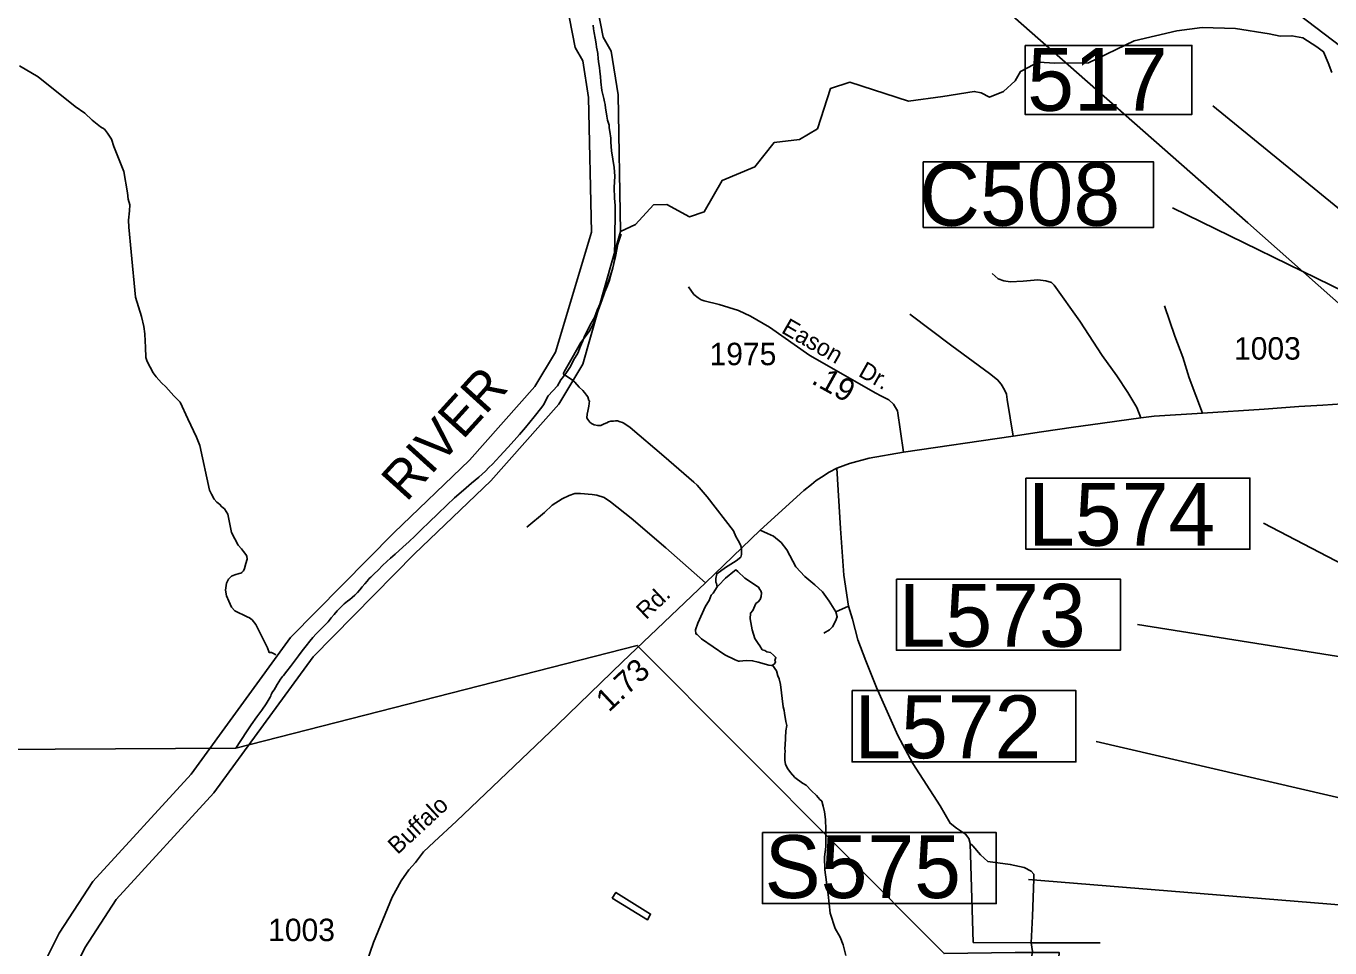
# Model space of a CAD drawing. Extents: x 2082433 to 2279600, y 546599 to 755198.
# Drawn here: x 2197197 to 2204457, y 650494 to 655628 of the extents above; entities that cross this region are included whole.
import ezdxf

# ---------------------------------------------------------------- set-up
doc = ezdxf.new("R2010")
doc.units = 0
for name, color, linetype in [('Exist Boundary Political Fire Districts', 7, 'Continuous'), ('Exist Hydrographic Creek Single Shore', 7, 'Continuous'), ('Exist Hydrographic Misc Water Feature', 7, 'Continuous'), ('Exist Hydrographic River Shore', 7, 'Continuous'), ('Exist Hydrographic River Shore Label', 7, 'Continuous'), ('Exist Road Non-System Type 51', 7, 'Continuous'), ('Exist Road Primary US Divided Attributed', 7, 'Continuous'), ('Exist Road Primary US Structure Cantilever Sign Number Label', 7, 'Continuous'), ('Exist Road Primary US Structure Ovrhead Sign Number Label', 7, 'Continuous'), ('Exist Road Secondary Mileage Hundredths English Label', 7, 'Continuous'), ('Exist Road Secondary Structure Culvert Number Label', 7, 'Continuous'), ('Exist Road Secondary Structure Standard Bridge Number Label', 7, 'Continuous'), ('Exist Road Secondary Type 51 Attributed', 7, 'Continuous'), ('Exist Road Secondary Type 51 Label', 7, 'Continuous'), ('Exist Road Secondary Type 51 Number Label', 7, 'Continuous'), ('Exist Utilities Electrical Transmission Line', 7, 'Continuous')]:
    doc.layers.add(name, color=color, linetype=linetype)

msp = doc.modelspace()

# ---------------------------------------------------------------- linework, layer by layer
at = {"layer": 'Exist Boundary Political Fire Districts'}
for points in [[(2200353.8, 655634), (2200356.9, 655612.6), (2200360.6, 655590.3), (2200364.9, 655560.7), (2200370.2, 655530), (2200373.5, 655511.5), (2200376.6, 655493.7), (2200379.5, 655475.2), (2200383.1, 655446.2), (2200386.4, 655418.3), (2200389.3, 655397.2), (2200392.2, 655375.6), (2200395.2, 655347.1), (2200397.9, 655317.5), (2200398.9, 655301.4), (2200400.2, 655285.9), (2200402.4, 655269.9), (2200407.5, 655246.4), (2200413.5, 655224), (2200418, 655206.9), (2200420.7, 655191.5), (2200423.3, 655171.3), (2200426.2, 655149.7), (2200430.3, 655126.4), (2200434.4, 655104.8), (2200443, 655076.8), (2200443.2, 655061.2), (2200446.5, 655040.7), (2200453.1, 655004.4), (2200452.7, 654981.9), (2200456.8, 654933.4), (2200463.9, 654887.6), (2200471.7, 654840.7), (2200474.8, 654792.6), (2200471.7, 654729.2), (2200474, 654668.8), (2200476.7, 654628.6), (2200476.7, 654588.1), (2200476.4, 654543.1), (2200474.8, 654496.4), (2200474.8, 654422.3), (2200472.8, 654368.8), (2200473, 654324.1), (2200463.7, 654281), (2200452.7, 654243.1), (2200442.8, 654208.3), (2200429.9, 654174.3), (2200414.7, 654135.7), (2200396.1, 654086.9), (2200375.8, 654046.5), (2200362.4, 654004.5), (2200337.8, 653963.5), (2200304.8, 653895.8), (2200296.8, 653875), (2200283.3, 653845.7), (2200268.9, 653807.3), (2200245.8, 653767.7), (2200228.9, 653731.3), (2200201.7, 653692.7), (2200175.2, 653658.7)], [(2200175.2, 653658.7), (2200154.9, 653624.9), (2200103.7, 653568.3), (2200077.4, 653517.8), (2200069, 653506.6), (2200026.6, 653452.1), (2199978.2, 653392.8), (2199945, 653354.3), (2199914.2, 653320.5), (2199879.3, 653281.9), (2199834.4, 653232.1), (2199794.2, 653188.6), (2199774.3, 653168.9), (2199754.7, 653149.5), (2199717.3, 653116.1), (2199676.7, 653081.5), (2199632, 653043.1), (2199583.2, 652999.8), (2199540.2, 652960.1), (2199489.5, 652912.2), (2199440.5, 652864.9), (2199399.3, 652824.4), (2199361.8, 652787.8), (2199329.8, 652757.9), (2199293.9, 652725.6), (2199251.5, 652687.8), (2199226, 652665.6), (2199204.9, 652646.7), (2199180.9, 652623), (2199158, 652597), (2199134.8, 652576.7), (2199115.9, 652558.7), (2199107.9, 652550.7), (2199095.2, 652536.6), (2199082.5, 652521.5), (2199068.1, 652504.3), (2199054.4, 652488.1), (2199041.9, 652474.2), (2199026.5, 652458.6), (2199012.2, 652445.5), (2198999.3, 652434.9), (2198986.9, 652425.3), (2198968.7, 652409.9), (2198950, 652392.3), (2198929.7, 652371.6), (2198911.5, 652350.9), (2198896.5, 652331.7), (2198879.1, 652310.6), (2198855.3, 652285.4), (2198833, 652264), (2198812.2, 652243.5), (2198794.2, 652223.6), (2198776, 652201.7), (2198756.3, 652177.1), (2198733.5, 652147.7), (2198713.8, 652121), (2198691.1, 652090.4), (2198668.7, 652061.1), (2198649, 652035.7), (2198629.7, 652011.8), (2198624.4, 652005.4), (2198619.3, 651998.7), (2198613.5, 651991), (2198603.7, 651975.6), (2198595.7, 651960.9), (2198585.7, 651943.8), (2198578.1, 651932.2), (2198571.5, 651922.4), (2198565.8, 651912.9), (2198562.3, 651906.1), (2198558.8, 651898.9), (2198555.3, 651891.3), (2198533.8, 651853.2), (2198509.8, 651819), (2198481.7, 651780.1), (2198450.7, 651735.7), (2198423.5, 651697.2), (2198364, 651606.3)], [(2205994.2, 646769.8), (2202889.3, 649879.3), (2202919.4, 650076.8), (2202934.4, 650258.4), (2202948.8, 650469.4), (2202703.5, 650468.9), (2202308.2, 650462.7), (2200599.5, 652178.8), (2198364, 651606.3)], [(2198364, 651606.3), (2193331.4, 651578.6)]]:
    msp.add_lwpolyline(points, dxfattribs=at)
at = {"layer": 'Exist Hydrographic Creek Single Shore'}
msp.add_lwpolyline([(2200507, 654484.7), (2200589.9, 654522.6), (2200689.9, 654632.1), (2200765, 654633.9), (2200889.9, 654565.7), (2200972.9, 654593.6), (2201071.9, 654768.7), (2201254.9, 654843.7), (2201361.9, 654979.3), (2201503, 654996.1), (2201602.8, 655056.3), (2201675.8, 655281.2), (2201783.9, 655315.1), (2202109.9, 655210), (2202301, 655235.7), (2202476.3, 655263.9), (2202514.4, 655255.5), (2202561, 655232.9), (2202638.7, 655263.9), (2202703.6, 655323.2), (2202734.7, 655375.5), (2202808.1, 655415), (2202836.3, 655426.3), (2202925.2, 655422.1), (2203111.6, 655423.5), (2203367.1, 655546.3), (2203604.3, 655601.3), (2203745.5, 655621.1), (2203931.8, 655614.1), (2204118.2, 655585.8), (2204180.3, 655571.7), (2204245.2, 655574.5), (2204305.9, 655562.5), (2204383.6, 655512.4), (2204421, 655484.9), (2204447.5, 655423.5), (2204467.2, 655369.1)], dxfattribs=at)
at = {"layer": 'Exist Hydrographic Misc Water Feature'}
for points in [[(2197159.3, 655406.2), (2197263.5, 655345), (2197470.6, 655180.3), (2197524.7, 655142.9), (2197564.9, 655103.2), (2197611.3, 655067.4), (2197633.4, 655053.5), (2197649.4, 655031.6), (2197671.7, 654997.8), (2197686.1, 654957.9), (2197741.1, 654818.7), (2197761.8, 654698.7), (2197766.1, 654664.8), (2197774.3, 654632.7), (2197772.4, 654598.9), (2197766.7, 654546.7), (2197768.9, 654509), (2197782.1, 654370.8), (2197805.6, 654117.4), (2197838.7, 654011.4), (2197853.2, 653955.6), (2197857.3, 653913.7), (2197859.4, 653873.6), (2197861.4, 653839.6), (2197863.7, 653781.7), (2197870.2, 653759.6), (2197904.7, 653696), (2197920.7, 653674.2), (2197950.6, 653640.4), (2197975, 653618.5), (2198019.5, 653568.8), (2198055.6, 653533.3), (2198098.3, 653441.3), (2198145, 653337.7), (2198165.1, 653292.1), (2198218.8, 653042.6), (2198229.1, 653020.4), (2198243.2, 652992.7), (2198259.2, 652976.9), (2198273.4, 652965), (2198287.7, 652951.1), (2198301.9, 652939.2), (2198319.9, 652909.4), (2198340.2, 652807.4), (2198377.1, 652737.7), (2198397.2, 652716), (2198406.9, 652702), (2198421.2, 652686), (2198425.5, 652676), (2198427.2, 652658.3), (2198419.6, 652635.9), (2198413.8, 652608), (2198408.1, 652593.9), (2198398.2, 652584), (2198391.9, 652581.7), (2198383.9, 652579.7), (2198360.1, 652571.5), (2198340, 652563.6), (2198324.6, 652547.3), (2198312.3, 652525.2), (2198306.6, 652487.2), (2198313.1, 652455.3), (2198325, 652425.5), (2198341.4, 652391.4), (2198359.5, 652371.7), (2198427.6, 652338.3), (2198441.7, 652332.5), (2198456.1, 652320.6), (2198476, 652294.5), (2198518.6, 652209), (2198541, 652165), (2198551.2, 652139.1), (2198563.1, 652139.3), (2198579.1, 652131.2), (2198587.1, 652125.6)], [(2200510.1, 654469.8), (2200492.6, 654413.6), (2200478.9, 654345.5), (2200461.3, 654273.6), (2200414.7, 654131.4), (2200355.7, 653970.8), (2200331.7, 653926.9), (2200286.4, 653866.4), (2200236.7, 653780.2), (2200193.5, 653702), (2200187.7, 653691.9)], [(2201045.7, 652504.2), (2201041.4, 652524.3), (2201037.7, 652530.2), (2201037.3, 652548.1), (2201037.5, 652552.1), (2201043, 652578), (2201090.4, 652612.7), (2201150.5, 652649), (2201176.7, 652671), (2201180.2, 652685), (2201180.2, 652697.2), (2201179.8, 652713.1), (2201180, 652721.2), (2201174, 652739.1), (2201161.7, 652762.9), (2201149.2, 652785.1), (2201135.5, 652816.7), (2200988.5, 653005.6), (2200933.9, 653071), (2200915.3, 653087.2), (2200748.6, 653232.1), (2200559.7, 653392.4), (2200525.5, 653416.2), (2200517.3, 653420.3), (2200505.2, 653424.1), (2200489.6, 653430.1), (2200479.3, 653430.1), (2200467.4, 653427.8), (2200453.5, 653427.9), (2200439.1, 653423.6), (2200429.7, 653417.7), (2200415.3, 653413.4), (2200397.5, 653403.5), (2200387.9, 653403.3), (2200379.7, 653403.3), (2200360, 653407.1), (2200345.6, 653415), (2200335.4, 653423), (2200325.3, 653436.7), (2200319.4, 653447), (2200321, 653467), (2200324.9, 653483), (2200330.9, 653510.9), (2200332.7, 653526.8), (2200334.6, 653540.8), (2200330.7, 653543), (2200324.7, 653563), (2200316.5, 653572.7), (2200306.5, 653586.8), (2200296.2, 653598.5), (2200276.3, 653616.5), (2200251.9, 653644.1), (2200239.8, 653656.1), (2200187.7, 653691.9)], [(2201045.7, 652504.2), (2201051.6, 652512.2), (2201091, 652552.5), (2201141, 652594.9), (2201149, 652598.9), (2201160.7, 652591.1), (2201199.1, 652553.2), (2201275.5, 652504), (2201283.3, 652489.8), (2201287.4, 652481.9), (2201291.7, 652471.9), (2201289.7, 652451.9), (2201283.7, 652433.8), (2201273.7, 652421.9), (2201260.2, 652411.8), (2201242.7, 652373.5), (2201230.2, 652357.5), (2201228.8, 652327.7), (2201239.2, 652265.7), (2201255.4, 652217.8), (2201273.7, 652189.9), (2201281.7, 652176.1), (2201295.8, 652154.2), (2201310.2, 652150.4), (2201321.9, 652142.5), (2201342.2, 652138.6), (2201358, 652124.5), (2201366.2, 652116.7), (2201371.9, 652110.6), (2201366.2, 652094.4), (2201370.5, 652086.5), (2201366.2, 652078.6), (2201356.3, 652070.8), (2201352.6, 652068.5)], [(2201352.6, 652068.5), (2201348.3, 652066.3), (2201332.1, 652068.3), (2201272.7, 652085.9), (2201242.1, 652093.7), (2201206.2, 652095.5), (2201168.5, 652091.5), (2201164.2, 652091.3), (2201144.3, 652099.2), (2201088.1, 652126.7), (2200957.7, 652215.8), (2200933.5, 652239.7), (2200925.7, 652243.3), (2200925.1, 652265.7), (2200937, 652303.6), (2200980.3, 652397.7), (2201000.2, 652428), (2201011.8, 652457.8), (2201021.7, 652470.1), (2201045.7, 652504.2)], [(2201761.7, 650452.2), (2201746.9, 650512), (2201730.5, 650553.8), (2201702.5, 650601.5), (2201673.7, 650687.3), (2201663.1, 650791.1), (2201644.4, 650929), (2201642, 651001.1), (2201649.1, 651056.9), (2201650.6, 651153.1), (2201648.1, 651209.1), (2201642, 651251), (2201635.6, 651282.7), (2201627.6, 651310.7), (2201617.4, 651320.8), (2201597.3, 651342.5), (2201569.2, 651368.2), (2201540.9, 651400.1), (2201519.1, 651411.9), (2201476.7, 651443.9), (2201454.1, 651471.6), (2201438.3, 651491.4), (2201426.2, 651515.2), (2201422.1, 651539.3), (2201421.7, 651573), (2201423.8, 651587.3), (2201421.5, 651607.1), (2201423.4, 651623.1), (2201426.9, 651703.2), (2201432.8, 651733.2), (2201426.7, 651755.2), (2201420.3, 651801.2), (2201418.3, 651816.9), (2201411.7, 651836.9), (2201397.1, 651960.8), (2201391, 651992.9), (2201382.6, 652008.8), (2201374.6, 652036.8), (2201352.6, 652068.5)], [(2200459.4, 650770.9), (2200481.4, 650802.9), (2200674.3, 650682.5), (2200656.5, 650650.3), (2200459.4, 650770.9)]]:
    msp.add_lwpolyline(points, dxfattribs=at)
at = {"layer": 'Exist Hydrographic River Shore'}
for points in [[(2200345.4, 654480.6), (2200328.9, 655231), (2200297.2, 655434.5), (2200255, 655509.3), (2200174.3, 655919.7), (2200144.9, 656432.8), (2200129.7, 657372.4)], [(2200507, 654484.7), (2200492.8, 655245.1), (2200454.7, 655489.1), (2200410.9, 655566.9), (2200337.4, 655940.3), (2200308.9, 656438.8), (2200294.2, 657350.4)], [(2194398, 647512.2), (2194482.1, 647573.7), (2194570.3, 647747.3), (2194734.6, 647956.6), (2195375.1, 648640.7), (2195872.5, 649094.4), (2196348.8, 649381.8), (2196828, 649745), (2197121, 650073), (2197281, 650375), (2197381.7, 650576.3), (2197568.7, 650864.3), (2198115.2, 651461.6), (2198669.2, 652222.5), (2199245.4, 652806.5), (2199665.8, 653209.6), (2200030.5, 653620.3), (2200145.3, 653812.3), (2200345.4, 654480.6)], [(2194539.2, 647421.7), (2194599.5, 647442.6), (2194709.3, 647658.6), (2194859.2, 647849.7), (2195490.4, 648523.8), (2195971.1, 648962.3), (2196441, 649245.9), (2196939.8, 649623.9), (2197256.6, 649978.6), (2197426.8, 650299.9), (2197524.2, 650494.7), (2197698.9, 650763.5), (2198242.4, 651357.7), (2198794.6, 652116), (2199360.5, 652689.6), (2199784.1, 653095.8), (2200163.4, 653522.9), (2200296.6, 653745.7), (2200507, 654484.7)]]:
    msp.add_lwpolyline(points, dxfattribs=at)
at = {"layer": 'Exist Road Non-System Type 51'}
for p, q in [((2201775.9, 652396.7), (2201705.4, 652365.6)), ((2202470.8, 650525.1), (2202453.2, 651075.1)), ((2202793.9, 650523.1), (2202470.8, 650525.1)), ((2202793.9, 650523.1), (2203177.2, 650523.1))]:
    msp.add_line(p, q, dxfattribs=at)
for points in [[(2203404.7, 653446.1), (2203382.3, 653502.9), (2203331.5, 653588.1), (2203270.2, 653680.7), (2203188, 653794.3), (2203064, 653984.1), (2202922, 654185.8), (2202907.1, 654199.3), (2202875.7, 654209.7), (2202830.8, 654215.7), (2202748.7, 654208.2), (2202675.4, 654203.8), (2202641.1, 654209.7), (2202609.7, 654220.2), (2202576.8, 654250.1)], [(2201560.6, 653794.3), (2201336.5, 653951.2), (2201230.4, 654012.5), (2201163.1, 654043.9), (2201055.5, 654078.2), (2200971.9, 654097.7), (2200955.4, 654103.6), (2200939, 654114.1), (2200915.1, 654133.5), (2200885.2, 654175.4)], [(2203746.9, 653473), (2203672.2, 653668.8), (2203637.8, 653783.8), (2203593, 653900.4), (2203536.2, 654070.8)], [(2202693.4, 653344.5), (2202660.5, 653547.7), (2202656, 653577.6), (2202645.5, 653603), (2202626.1, 653632.9), (2202606.7, 653658.3), (2202561.9, 653692.7), (2202351.2, 653846.6), (2202118, 654022.9)], [(2201775.9, 652396.7), (2201751, 652570.7), (2201732.4, 652829.6), (2201711.6, 653165.2)], [(2200979.3, 652527.1), (2200759.7, 652722.8), (2200566.9, 652887.2), (2200450.3, 652978.4), (2200415.9, 653002.3), (2200374.1, 653015.7), (2200348.7, 653018.7), (2200284.4, 653024.7), (2200253.1, 653024.7), (2200220.2, 653014.2), (2200181.3, 652994.8), (2200126, 652960.4), (2200084.2, 652918.6), (2199985.6, 652837.9)], [(2201705.4, 652365.6), (2201668.1, 652425.7), (2201630.9, 652477.4), (2201589.4, 652516.8), (2201533.5, 652562.4), (2201483.8, 652616.2), (2201433, 652710.5), (2201402, 652751.9), (2201358.5, 652787.1), (2201325.3, 652801.6), (2201283.9, 652820.3)], [(2202453.2, 651075.1), (2202446, 651103.1), (2202427.3, 651127.9), (2202377.6, 651161.1), (2202342.4, 651188), (2202286.5, 651285.3), (2202134.2, 651520.4), (2202051.3, 651677.9), (2201932.2, 651944.1), (2201872.2, 652093.2), (2201828.7, 652209.2), (2201798.6, 652324.2), (2201775.9, 652396.7)], [(2201705.4, 652365.6), (2201713.7, 652338.7), (2201703.4, 652313.8), (2201686.8, 652282.7), (2201670.2, 652266.2), (2201639.1, 652247.5)], [(2202793.9, 650523.1), (2202801.2, 650671.2), (2202807.4, 650876.2), (2202807.4, 650905.2), (2202792.9, 650921.8), (2202753.6, 650942.5), (2202676.9, 650959.1), (2202552.6, 650975.7), (2202511.2, 651013), (2202467.7, 651062.7), (2202453.2, 651075.1)], [(2202718.3, 649896.5), (2202768.1, 650269.3), (2202793.9, 650425.7), (2202800.2, 650473.4), (2202793.9, 650523.1)]]:
    msp.add_lwpolyline(points, dxfattribs=at)
at = {"layer": 'Exist Road Primary US Divided Attributed'}
msp.add_lwpolyline([(2202946.7, 656743.3), (2203266.9, 656480.9), (2203602.2, 656222.5), (2203985.5, 655921.8), (2204332.1, 655655), (2204563, 655478.7), (2204720.3, 655348.6), (2204800.1, 655271), (2204893.2, 655172.2), (2204950.4, 655110.1), (2205019.6, 655020.4), (2205054.8, 654953.1), (2205133.5, 654825.5), (2205184.2, 654699.7), (2205222.6, 654587.9), (2205261.9, 654451.6)], dxfattribs=at)
at = {"layer": 'Exist Road Primary US Structure Cantilever Sign Number Label'}
for p, q in [((2205370.6, 652191), (2204086, 652860.5)), ((2205125.3, 652017.9), (2203385.9, 652294.6)), ((2205287.4, 651149.6), (2203155.2, 651643.9))]:
    msp.add_line(p, q, dxfattribs=at)
for points in [[(2202764.1, 653110.9), (2204011, 653110.9), (2204011, 652714.2), (2202764.1, 652714.2)], [(2202042.9, 652548.3), (2203289.8, 652548.3), (2203289.8, 652151.6), (2202042.9, 652151.6)], [(2201795.8, 651927), (2203042.7, 651927), (2203042.7, 651530.3), (2201795.8, 651530.3)]]:
    msp.add_lwpolyline(points, close=True, dxfattribs=at)
at = {"layer": 'Exist Road Primary US Structure Ovrhead Sign Number Label'}
msp.add_line((2205205.4, 650677.7), (2202778, 650875.4), dxfattribs=at)
msp.add_lwpolyline([(2201296.5, 651136.1), (2202599.1, 651136.1), (2202599.1, 650741.1), (2201296.5, 650741.1)], close=True, dxfattribs=at)
at = {"layer": 'Exist Road Secondary Structure Culvert Number Label'}
msp.add_line((2205116.5, 653863.7), (2203579.8, 654615.7), dxfattribs=at)
msp.add_lwpolyline([(2202192.1, 654872), (2203475, 654872), (2203475, 654507), (2202192.1, 654507)], close=True, dxfattribs=at)
at = {"layer": 'Exist Road Secondary Structure Standard Bridge Number Label'}
msp.add_line((2205229.6, 654021.8), (2203804.2, 655183.2), dxfattribs=at)
msp.add_lwpolyline([(2202759, 655520.4), (2203688, 655520.4), (2203688, 655136.3), (2202759, 655136.3)], close=True, dxfattribs=at)
at = {"layer": 'Exist Road Secondary Type 51 Attributed'}
for points in [[(2202082.2, 653254.8), (2202049.3, 653485), (2202026.9, 653522.3), (2202000, 653546.2), (2201955.6, 653568.3), (2201927.5, 653584.1), (2201560.6, 653794.3)], [(2202082.2, 653254.8), (2202693.4, 653344.5), (2202850.7, 653367.7), (2203029.1, 653394.1), (2203123.1, 653407.8), (2203404.7, 653446.1), (2203478.2, 653455.3), (2203746.9, 653473), (2204090.6, 653495.4), (2204283.1, 653508.8), (2204418.1, 653516.2), (2204525.6, 653523.6), (2204607.5, 653528), (2204748.1, 653554.2)], [(2199073.7, 650357.4), (2199130.7, 650524.1), (2199196.9, 650681.5), (2199235.3, 650775.8), (2199285, 650866.9), (2199328.5, 650929.1), (2199365.8, 650970.5), (2199409.3, 651028.5), (2199469.3, 651084.4), (2199593.6, 651200.4), (2200155, 651736.9), (2200517.5, 652087), (2200979.3, 652527.1), (2201283.9, 652820.3), (2201528.3, 653041.9), (2201569.9, 653075.2), (2201595.5, 653097.1), (2201625.7, 653116.5), (2201669.2, 653143.4), (2201711.6, 653165.2), (2201781.8, 653192.1), (2201890.9, 653222), (2202082.2, 653254.8)]]:
    msp.add_lwpolyline(points, dxfattribs=at)
at = {"layer": 'Exist Utilities Electrical Transmission Line'}
msp.add_lwpolyline([(2209597.7, 646411.9), (2209543.1, 646499.6), (2209688.4, 646594.4), (2209046.2, 647537.7), (2209036.1, 647571.7), (2209015.8, 647615.5), (2208983.1, 647683.1), (2208952.7, 647766.9), (2208907.7, 647904.6), (2208825.3, 648269.8), (2208381.1, 650062), (2205593.5, 652983.6), (2205174.1, 653490.4), (2203999.9, 654532), (2202321, 656010.8), (2202058.4, 656006.5), (2200150, 657674.1), (2198221.9, 659238.2)], dxfattribs=at)

# ---------------------------------------------------------------- texts
at = {"layer": 'Exist Hydrographic River Shore Label'}
msp.add_text('RIVER', height=210, rotation=47.82524, dxfattribs=at).set_placement((2199314.1, 652973.1))
at = {"layer": 'Exist Road Primary US Structure Cantilever Sign Number Label'}
for s, p in [('L574', (2202776.7, 652734)), ('L573', (2202055.5, 652171.4)), ('L572', (2201808.3, 651550.1))]:
    msp.add_text(s, height=350, dxfattribs=at).set_placement(p)
at = {"layer": 'Exist Road Primary US Structure Ovrhead Sign Number Label'}
msp.add_text('S575', height=350, dxfattribs=at).set_placement((2201309.1, 650771.7))
at = {"layer": 'Exist Road Secondary Mileage Hundredths English Label'}
for s, rotation, p in [('.19', 331.02368, (2201563.6, 653640.8)), ('1.73', 43.07241, (2200441.9, 651803.3))]:
    msp.add_text(s, height=125, rotation=rotation, dxfattribs=at).set_placement(p)
at = {"layer": 'Exist Road Secondary Structure Culvert Number Label'}
msp.add_text('C508', height=350, dxfattribs=at).set_placement((2202170, 654516.8))
at = {"layer": 'Exist Road Secondary Structure Standard Bridge Number Label'}
msp.add_text('517', height=350, dxfattribs=at).set_placement((2202771.5, 655156.1))
at = {"layer": 'Exist Road Secondary Type 51 Label'}
for s, rotation, p in [('Eason', 330.16519, (2201396.8, 653922.9)), ('Dr.', 330.79197, (2201825.5, 653681.6)), ('Rd.', 43.46852, (2200648.9, 652318.5)), ('Buffalo', 42.85765, (2199265.3, 651010.4))]:
    msp.add_text(s, height=95, rotation=rotation, dxfattribs=at).set_placement(p)
at = {"layer": 'Exist Road Secondary Type 51 Number Label'}
for s, p in [('1975', (2201002.5, 653739.4)), ('1003', (2203922.7, 653770.5)), ('1003', (2198544.8, 650531.8))]:
    msp.add_text(s, height=125, dxfattribs=at).set_placement(p)

doc.saveas('drawing.dxf')
